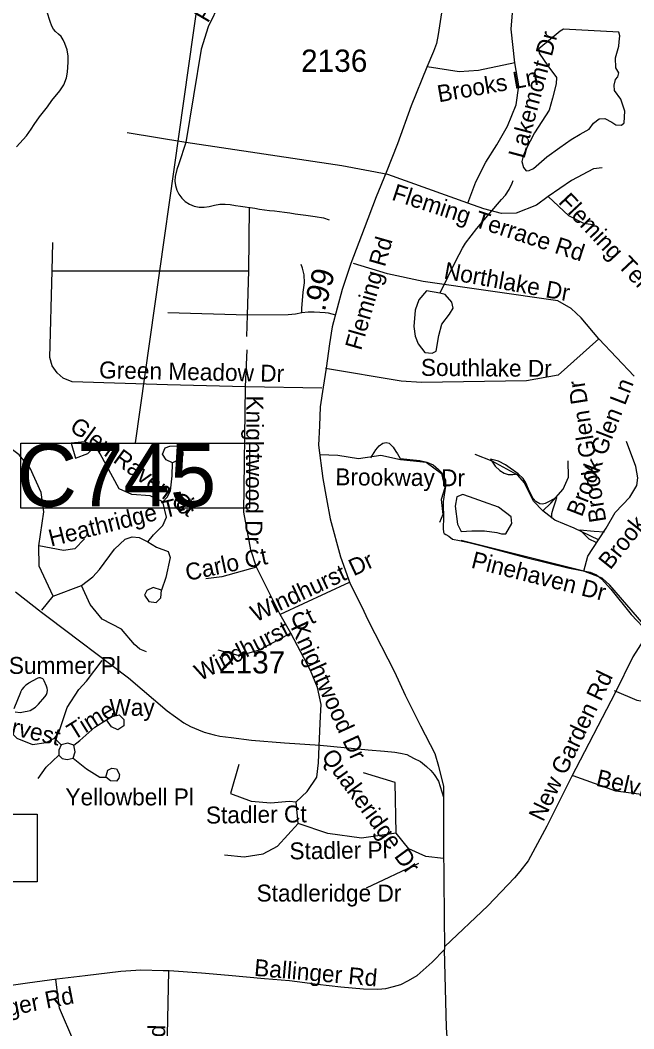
# Model space of a CAD drawing. Extents: x 1662474 to 1856135, y 779280 to 917889.
# Drawn here: x 1734155 to 1737597, y 855987 to 861645 of the extents above; entities that cross this region are included whole.
import ezdxf

# ---------------------------------------------------------------- set-up
doc = ezdxf.new("R2010")
doc.units = 0
for name, color, linetype in [('Exist Hydrographic Creek Single Shore', 7, 'Continuous'), ('Exist Hydrographic Misc Water Feature', 7, 'Continuous'), ('Exist Hydrographic Pond Under 1500 Sq Ft', 7, 'Continuous'), ('Exist Road Non-System Type 51', 7, 'Continuous'), ('Exist Road Non-System Type 51 Label', 7, 'Continuous'), ('Exist Road Secondary Mileage Hundredths English Label', 7, 'Continuous'), ('Exist Road Secondary Structure Culvert Number Label', 7, 'Continuous'), ('Exist Road Secondary Structure Pipe Number Label', 7, 'Continuous'), ('Exist Road Secondary Type 51 Attributed', 7, 'Continuous'), ('Exist Road Secondary Type 51 Label', 7, 'Continuous'), ('Exist Road Secondary Type 51 Number Label', 7, 'Continuous'), ('Exist Road Secondary Type 51 Undivided 4 Lane Attributed', 7, 'Continuous')]:
    doc.layers.add(name, color=color, linetype=linetype)

msp = doc.modelspace()

# ---------------------------------------------------------------- linework, layer by layer
at = {"layer": 'Exist Hydrographic Creek Single Shore'}
msp.add_lwpolyline([(1734135, 860934.5), (1734190.1, 860996.4), (1734217.5, 861034.2), (1734234.8, 861059.9), (1734263.1, 861101.9), (1734307.8, 861159.4), (1734333.1, 861193.6), (1734377.8, 861248.7), (1734400.1, 861282), (1734415.6, 861321.4), (1734421.4, 861353.6), (1734425, 861408.8), (1734424.5, 861443.4), (1734419, 861478.1), (1734406.6, 861513.2), (1734396.8, 861534.2), (1734384.4, 861553.1), (1734371.2, 861567.3), (1734353.1, 861581.4), (1734342.1, 861594.3), (1734333.1, 861611.6), (1734323.8, 861638.2), (1734305.9, 861690.4)], dxfattribs=at)
at = {"layer": 'Exist Hydrographic Misc Water Feature'}
msp.add_lwpolyline([(1736509.4, 860113.7), (1736546.7, 860187.4), (1736565.6, 860227.3), (1736616.9, 860330.5), (1736635.3, 860366.2), (1736653.8, 860394.6), (1736717.1, 860477), (1736735.4, 860498.8), (1736855.5, 860639.2), (1736878.1, 860663.3), (1736898.2, 860694.8), (1736915, 860730.6), (1736921.1, 860746.1)], dxfattribs=at)
at = {"layer": 'Exist Hydrographic Pond Under 1500 Sq Ft'}
for points in [[(1737543, 861069.6), (1737546.7, 861134.5), (1737524.4, 861201.2), (1737489.2, 861251.3), (1737487.3, 861280.9), (1737494.7, 861312.5), (1737507.7, 861327.3), (1737513.3, 861349.6), (1737496.6, 861377.4), (1737494.7, 861433), (1737513.3, 861499.8), (1737515.2, 861523.9), (1737518.9, 861557.2), (1737513.3, 861577.6), (1737203.5, 861594.3), (1737183.1, 861583.2), (1737064.3, 861484.9), (1737066.2, 861460.8), (1737114.4, 861388.5), (1737162.7, 861323.6), (1737160.8, 861288.4), (1737140.4, 861206.8), (1737121.9, 861140), (1737040.2, 861012.1), (1736992, 860919.4), (1736977.2, 860882.3), (1736969.7, 860852.6), (1736979, 860819.2), (1736993.8, 860800.7), (1737010.5, 860802.5), (1737034.7, 860813.7), (1737108.9, 860878.6), (1737181.2, 860930.5), (1737246.2, 860975), (1737296.2, 861004.7), (1737346.3, 861034.3), (1737370.4, 861067.7), (1737402, 861091.8), (1737435.4, 861093.7), (1737474.3, 861073.3), (1737496.6, 861058.4), (1737528.1, 861056.6), (1737543, 861069.6)], [(1736509.4, 860113.7), (1736434.7, 860127.3), (1736390.6, 860076.4), (1736370.3, 860018.7), (1736363.5, 859927.2), (1736370.3, 859872.9), (1736387.2, 859828.8), (1736424.5, 859781.3), (1736465.3, 859777.9), (1736489, 859788.1), (1736502.6, 859876.3), (1736519.6, 859940.7), (1736563.7, 859995), (1736584, 860028.9), (1736577.2, 860062.8), (1736539.9, 860106.9), (1736509.4, 860113.7)], [(1736879.2, 858763.8), (1736913.2, 858821.5), (1736909.8, 858858.8), (1736838.5, 858913.1), (1736753.7, 858943.6), (1736675.6, 858970.7), (1736638.3, 858984.3), (1736604.4, 858970.7), (1736594.2, 858919.8), (1736607.8, 858818.1), (1736628.1, 858777.4), (1736689.2, 858780.8), (1736760.5, 858780.8), (1736828.3, 858770.6), (1736855.5, 858763.8), (1736879.2, 858763.8)]]:
    msp.add_lwpolyline(points, dxfattribs=at)
at = {"layer": 'Exist Road Non-System Type 51'}
for p, q in [((1735083.6, 860957.9), (1734755.4, 861012.1)), ((1736667, 860619.2), (1736217.9, 860779.9)), ((1735437.1, 860239.2), (1735441.6, 860594.2)), ((1734335.5, 860238.4), (1734338.6, 860398.5)), ((1735430.8, 859990.4), (1735437.1, 860239.2)), ((1735430.8, 859990.4), (1734984.1, 860003.5)), ((1735426.6, 859871.2), (1735430.8, 859990.4)), ((1737598.8, 859647.6), (1737400.9, 859857.9)), ((1735418.8, 859588.1), (1735427.6, 859795.1)), ((1735847.1, 859579.9), (1735418.8, 859588.1)), ((1737317.6, 858554.8), (1736628.1, 858725.9)), ((1734340.4, 858414.1), (1734499.4, 858474.4)), ((1736000.1, 858491.2), (1735613.8, 858312.2)), ((1734277, 858336.4), (1734340.4, 858414.1)), ((1735673, 858205.7), (1735613.8, 858312.2)), ((1734384.9, 857579.7), (1734347.1, 857616.7)), ((1735713.8, 857138.2), (1735703.5, 857260.2))]:
    msp.add_line(p, q, dxfattribs=at)
for points in [[(1736533.6, 861969.4), (1736037.1, 862328.4), (1735951.2, 862356.8), (1735877.8, 862366.8), (1735750.4, 862344.9), (1735659.9, 862300.4), (1735589.1, 862232.6), (1735275.1, 861742.7), (1735210.1, 861608.5), (1735170.9, 861482.5), (1735083.6, 860957.9)], [(1736929.6, 861406.4), (1736910, 861594), (1736919.8, 861731.6), (1736948.4, 861837.6), (1736972.5, 861881.4), (1737010.2, 861889.6), (1737085.9, 861875.2), (1737178.8, 861857.6), (1737526, 861854.7), (1737588.5, 861851.8), (1737670.9, 861841.6), (1737787.4, 861801.9)], [(1736929.6, 861406.4), (1736725.5, 861362.8), (1736618.1, 861354.4), (1736438.6, 861384.1)], [(1736667, 860619.2), (1736711.4, 860737.7), (1736767.5, 860848.1), (1736828.4, 860945.5), (1736887.8, 861050.2), (1736937.1, 861169.9), (1736952.5, 861276.2), (1736929.6, 861406.4)], [(1735083.6, 860957.9), (1735045.1, 860839.6), (1735034.5, 860806.9), (1735025.4, 860767.7), (1735023.6, 860742.6), (1735026.2, 860716.7), (1735033.4, 860691.7), (1735045, 860668.1), (1735061.4, 860646.6), (1735081, 860627.6), (1735104.4, 860612.5), (1735130.6, 860602.1), (1735158.6, 860595.2), (1735187.4, 860595.7), (1735216.1, 860600.2), (1735245.1, 860607.4), (1735274.8, 860612.8), (1735304.5, 860612.9), (1735334, 860610.6), (1735362.6, 860605.6), (1735390.8, 860602.4), (1735418.2, 860598.1), (1735441.6, 860594.2)], [(1736217.9, 860779.9), (1735959.6, 860828.7), (1735083.6, 860957.9)], [(1737419.1, 860817.2), (1737371.4, 860811.7), (1737247, 860745), (1737117.6, 860656.8)], [(1737117.6, 860656.8), (1737051, 860608.2), (1736936.5, 860562.4), (1736855.1, 860561), (1736756.5, 860587), (1736667, 860619.2)], [(1737377.8, 860495.4), (1737316.1, 860504.4), (1737231.9, 860547.1), (1737117.6, 860656.8)], [(1735441.6, 860594.2), (1735445.2, 860593.7), (1735471.8, 860589.6), (1735498.4, 860585.5), (1735525.4, 860581.7), (1735552.9, 860578.2), (1735580.9, 860574.7), (1735609.4, 860571.1), (1735638.4, 860567.4), (1735667.8, 860563.6), (1735697.6, 860559.4), (1735727.8, 860555.4), (1735757.1, 860551.2), (1735784.6, 860547.2), (1735810.6, 860543.6), (1735855.9, 860535.5), (1735888.4, 860525.1)], [(1735736, 860003.2), (1735735.5, 860028.4), (1735742.4, 860120.1), (1735749.6, 860171.8), (1735748.9, 860217.2), (1735739.1, 860254.7), (1735732.1, 860274.4)], [(1737400.9, 859857.9), (1737301.1, 859974.8), (1737246.5, 860027.4), (1737171.4, 860070.8), (1736416.1, 860179.7), (1736215.9, 860222.4), (1736025.2, 860279.7)], [(1735418.8, 859588.1), (1734982.2, 859598.6), (1734446.9, 859616.2), (1734396.9, 859637.4), (1734362.6, 859667.4), (1734335.5, 859706.2), (1734320.9, 859751.9), (1734335.5, 860238.4)], [(1734335.5, 860238.4), (1734614, 860238.7), (1735436, 860239.2), (1735437.1, 860239.2)], [(1735736, 860003.2), (1735699, 859995.9), (1735658.1, 859992), (1735430.8, 859990.4)], [(1735925.2, 859990.7), (1735884.6, 860001.4), (1735866.5, 860003.5), (1735836.9, 860005.9), (1735804, 860007.8), (1735770.1, 860006.9), (1735736, 860003.2)], [(1737400.9, 859857.9), (1737173.5, 859654.2), (1736995.9, 859621.7), (1736405.4, 859611.9), (1736292.4, 859620.1), (1735867.8, 859690.4)], [(1735481.4, 858576), (1735448.4, 858674.2), (1735410.1, 858885.7), (1735418.8, 859588.1)], [(1734260.1, 858695.7), (1734287.5, 858886.8), (1734273.9, 858995.4), (1734211.1, 859132.4), (1734150.5, 859207.5), (1734080.6, 859260.1), (1733999.1, 859292.9)], [(1734578.2, 859255), (1734518.1, 859279.1), (1734442.1, 859272.6), (1734465.4, 859187.5), (1734535.8, 859214.4), (1734578.2, 859255)], [(1734955.5, 858942.9), (1734884.9, 858976.2), (1734782.5, 858984.4), (1734710.4, 859016.4), (1734604.9, 859211.9), (1734578.2, 859255)], [(1735010.1, 859161.5), (1734973.6, 859178.6), (1734953.9, 859210.4), (1734968.4, 859246.1), (1734995.6, 859255.5), (1735046, 859257.1), (1735065.6, 859241.8), (1735067.2, 859202.5), (1735045.2, 859180.2), (1735010.1, 859161.5)], [(1736121.5, 859190.5), (1736149.9, 859234.4), (1736168.7, 859257.2), (1736188.8, 859272), (1736209, 859276), (1736225.1, 859272), (1736247.9, 859249.2), (1736262.7, 859226.4), (1736272.1, 859211.6), (1736286.7, 859187.1)], [(1737398.8, 858730.9), (1737441.5, 858795.4), (1737491.9, 858882.9), (1737574.4, 858970.2), (1737613.4, 859035.6), (1737620.5, 859078.6), (1737608.2, 859142.1), (1737555.1, 859281)], [(1735836.9, 859209.4), (1735937.1, 859204.1), (1736052.6, 859185.7), (1736177.8, 859205.4), (1736288.1, 859180.7), (1736431.9, 859165.8), (1736519.2, 859101.4), (1736537.1, 859022.2), (1736516.1, 858955.5), (1736526, 858872.6), (1736506.4, 858827.7)], [(1736286.7, 859187.1), (1736397.1, 859176), (1736435.8, 859165), (1736470.8, 859150.3), (1736502.1, 859124.5), (1736522.3, 859104.3), (1736540.7, 859065.7), (1736540.7, 859030.7), (1736527.8, 858944.3), (1736529.7, 858837.6), (1736527.8, 858811.8), (1736528.5, 858792.9), (1736529.7, 858773.2), (1736534.3, 858765.8), (1736542, 858759.4), (1736559.1, 858751.1), (1736580.4, 858734.3), (1736618.7, 858727.2), (1736672, 858715.2), (1736738.3, 858698.5), (1736991.9, 858631.5), (1737227.2, 858572.1), (1737352.5, 858548.7), (1737388.6, 858533.1), (1737416.4, 858511.8), (1737467.6, 858453.1), (1737582.2, 858311.9), (1737681.2, 858207)], [(1737087.4, 858892.2), (1737033.6, 858946.4), (1736983.5, 859050.2), (1736945.8, 859092.5), (1736802.9, 859170.5), (1736707.6, 859208.8)], [(1736947.8, 859099.4), (1736877.8, 859151.4), (1736837.8, 859171.4), (1736793.8, 859183.4)], [(1736793.8, 859183.4), (1736819.8, 859143.4), (1736845.8, 859119.4), (1736869.8, 859103.4), (1736891.8, 859097.4), (1736917.8, 859097.4), (1736947.8, 859099.4)], [(1734955.5, 858942.9), (1734978.9, 858968.7), (1734999.4, 859005.1), (1735008.2, 859089.9), (1735010.1, 859161.5)], [(1737087.4, 858892.2), (1737132.1, 858935), (1737200.9, 859014.4), (1737230, 859081.2), (1737228.1, 859172.6)], [(1737165.8, 858967.5), (1737099.8, 858933.5), (1737085.8, 858930.6), (1737069.8, 858931.5), (1737047.4, 858945.7), (1737031.8, 858961.5), (1737005.8, 859013.5), (1736991.8, 859049.5), (1736975.8, 859073.5), (1736947.8, 859099.4)], [(1737137, 858850.8), (1737137, 858878.3), (1737143.8, 858903.6), (1737157.8, 858943.5), (1737165.8, 858967.5)], [(1734870.9, 858718.8), (1734904, 858757.6), (1734955.8, 858810.7), (1734976.8, 858857.6), (1734955.5, 858942.9)], [(1737398.8, 858730.9), (1737262.2, 858796.4), (1737153.6, 858839.8), (1737087.4, 858892.2)], [(1737294.8, 858786.9), (1737374.7, 858779), (1737432.6, 858775)], [(1737294.8, 858786.9), (1737344.7, 858735), (1737384.7, 858717.1)], [(1734517.1, 858735.6), (1734461.2, 858680.4), (1734397.6, 858669.7), (1734260.1, 858695.7)], [(1734499.4, 858474.4), (1734563.4, 858521.7), (1734601.1, 858562.9), (1734684.9, 858678.4), (1734743.4, 858733.2), (1734782.8, 858746.9), (1734821.9, 858742.7), (1734870.9, 858718.8)], [(1737317.6, 858554.8), (1737339.1, 858639.2), (1737398.8, 858730.9)], [(1734340.4, 858414.1), (1734262, 858582.6), (1734260.1, 858695.7)], [(1734870.9, 858718.8), (1734919.5, 858689.4), (1734985.9, 858664.7), (1734996.6, 858630.1), (1734972.2, 858518), (1734947.6, 858448.2)], [(1735481.4, 858576), (1735286.1, 858522.4), (1735196.9, 858511.2)], [(1735613.8, 858312.2), (1735534.8, 858469.2), (1735481.4, 858576)], [(1737684, 858214.4), (1737654.1, 858255.8), (1737463, 858475.8), (1737419.8, 858515.6), (1737317.6, 858554.8)], [(1734863.6, 858102.5), (1734827.4, 858115.9), (1734796.6, 858142.5), (1734723.4, 858229.5), (1734614.5, 858285.2), (1734547.6, 858367.6), (1734499.4, 858474.4)], [(1734947.6, 858448.2), (1734900.6, 858461.9), (1734865.1, 858446.1), (1734853.6, 858419.4), (1734876.8, 858384.7), (1734918.1, 858379.4), (1734945.2, 858404.1), (1734947.6, 858448.2)], [(1735673, 858205.7), (1735495.9, 858111.2), (1735385.9, 858079.4), (1735265.6, 858111.2)], [(1735831.4, 857572.6), (1735839.1, 857741.6), (1735843.9, 857805.9), (1735823.4, 857901.2), (1735783.5, 857997.5), (1735673, 858205.7)], [(1737651.2, 858167.1), (1737591.7, 858073.6), (1737491.8, 857871.8), (1737248.4, 857401.6), (1737109.6, 857124.1), (1737003.6, 856930.3), (1736957.7, 856869), (1736927, 856834.6), (1736777.7, 856677.7), (1736536.9, 856448.8)], [(1734347.1, 857616.7), (1734370.4, 857642.9), (1734419, 857788.9), (1734484.9, 857890.7), (1734527.1, 857937.7), (1734615.6, 858052.6)], [(1734127.4, 857765.8), (1734155.6, 857762.5), (1734183.6, 857766.4), (1734193.9, 857768.3), (1734211.1, 857773.6), (1734227.2, 857781.4), (1734242.1, 857791.5), (1734255.2, 857803.8), (1734258.8, 857807.7), (1734294.4, 857849.8), (1734296.2, 857852.1), (1734302.6, 857862.7), (1734306.6, 857874.4), (1734307.9, 857886.7), (1734306.6, 857898.9), (1734303.2, 857909.2), (1734290.1, 857939.5), (1734288.8, 857942.4), (1734285.9, 857946.5), (1734282.4, 857949.9), (1734278.4, 857952.8), (1734274, 857954.8), (1734269.2, 857956.1), (1734264.4, 857956.6), (1734259.5, 857956.1), (1734254.8, 857954.8), (1734250.4, 857952.9), (1734202.2, 857925.4), (1734201.6, 857925.1), (1734187.9, 857915.6), (1734175.8, 857903.9), (1734165.6, 857890.4), (1734157.8, 857875.5), (1734156.8, 857873.1), (1734120.5, 857781.7)], [(1739063.5, 857589.1), (1738975.4, 857615.9), (1738780.9, 857706.8), (1738560.4, 857811.2), (1738397.9, 857852.7), (1738222.9, 857863.2), (1737782.1, 857804.9), (1737715.5, 857810.1), (1737616.6, 857828), (1737488.5, 857883.9)], [(1734456.8, 857577.6), (1734489.6, 857603.9), (1734573.9, 857679.7), (1734640, 857719.6)], [(1734640, 857719.6), (1734671.5, 857739.8), (1734710.9, 857749.2), (1734737.4, 857722.5), (1734737.1, 857686.8), (1734703.5, 857663.7), (1734668.4, 857681.5), (1734640, 857719.6)], [(1734098.2, 857657.2), (1734135.9, 857617.5), (1734224.1, 857583), (1734301.6, 857594.1), (1734347.1, 857616.7)], [(1734384.9, 857579.7), (1734372.5, 857550.2), (1734372.5, 857522.2)], [(1734456.8, 857577.6), (1734423.4, 857589.1), (1734384.9, 857579.7)], [(1734452.6, 857505.5), (1734463, 857541.6), (1734456.8, 857577.6)], [(1735703.5, 857260.2), (1735765.4, 857319.1), (1735820, 857398.4), (1735828.6, 857478.4), (1735831.4, 857572.6)], [(1734256.9, 857392), (1734301.6, 857455.5), (1734372.5, 857522.2)], [(1734372.5, 857522.2), (1734390.1, 857503.4), (1734419.5, 857498.1), (1734452.6, 857505.5)], [(1734452.6, 857505.5), (1734528.1, 857445.9), (1734601.6, 857399.1), (1734636.1, 857398.1)], [(1734636.1, 857398.1), (1734646.9, 857438.8), (1734668.9, 857449.2), (1734696.4, 857445), (1734713.2, 857413), (1734709.5, 857392.5), (1734696.4, 857376.2), (1734661.5, 857377.9), (1734636.1, 857398.1)], [(1735382, 857469.8), (1735334.5, 857308), (1735450.5, 857264.8), (1735560.6, 857254.5), (1735663.9, 857264), (1735703.5, 857260.2)], [(1736263.6, 857083.9), (1736258.4, 857369.4), (1736080.1, 857423.2)], [(1737892.4, 857236), (1737723.5, 857289.9), (1737495.4, 857320.4), (1737256.1, 857407)], [(1735301.6, 856962.9), (1735410.9, 856951.9), (1735517.4, 856969.4), (1735598.5, 857010.9), (1735713.8, 857138.2)], [(1736263.6, 857083.9), (1736068.9, 857055.9), (1735881.6, 857082.6), (1735713.8, 857138.2)], [(1736529.8, 856942.2), (1736430.8, 856954.6), (1736336, 856997.1), (1736263.6, 857083.9)], [(1734104.7, 856231.4), (1734195.7, 856245.3), (1734361.6, 856267.7), (1734519.4, 856286.7), (1734719.3, 856311.5), (1734832.8, 856317.8), (1734956.6, 856315), (1734991.8, 856314.4), (1735172.1, 856301.7), (1735324.1, 856289), (1735525.7, 856270), (1735665.7, 856258.5), (1735822.4, 856237.8), (1735954.3, 856222.2), (1736081.6, 856212.4), (1736160.5, 856209.5), (1736206.6, 856214.2), (1736249.8, 856225.1), (1736290.7, 856235.5), (1736333.9, 856257.4), (1736382.8, 856286.2), (1736465.2, 856360.5), (1736536.1, 856432.5)], [(1735675.9, 854807.6), (1735172, 854946.7), (1735106.4, 854965.9), (1735045.2, 855003.6), (1734990.6, 855055.4), (1734965.6, 855142.4), (1734989.6, 856312.2)], [(1734456.8, 855066.9), (1734463.6, 855702.2), (1734455.5, 855917), (1734376.2, 856102.9), (1734356.2, 856264.5)]]:
    msp.add_lwpolyline(points, dxfattribs=at)
at = {"layer": 'Exist Road Non-System Type 51 Label'}
msp.add_lwpolyline([(1736096.9, 856777.8), (1736390.8, 856915.6)], dxfattribs=at)
at = {"layer": 'Exist Road Secondary Structure Culvert Number Label'}
msp.add_line((1735245.7, 862420.2), (1734799.9, 859273.5), dxfattribs=at)
msp.add_lwpolyline([(1734158.5, 859272.4), (1735441.3, 859272.4), (1735441.3, 858907.4), (1734158.5, 858907.4)], close=True, dxfattribs=at)
at = {"layer": 'Exist Road Secondary Structure Pipe Number Label'}
msp.add_lwpolyline([(1733255.1, 857191.3), (1734250.5, 857191.3), (1734250.5, 856811.4), (1733255.1, 856811.4)], close=True, dxfattribs=at)
at = {"layer": 'Exist Road Secondary Type 51 Attributed'}
for points in [[(1736538.5, 861821.4), (1736500.2, 861564.5), (1736491, 861513.5), (1736472.8, 861469.1), (1736436.7, 861381.3), (1736348.2, 861164.2), (1736271.8, 860951), (1736207.9, 860789.7), (1736152.5, 860654.1), (1736084.5, 860476.8), (1736010.2, 860279.4), (1735961.5, 860134.9), (1735905.8, 859924.5), (1735890.3, 859828.6), (1735871.7, 859692.4), (1735854.6, 859586.5), (1735837.6, 859477), (1735834.5, 859368.7), (1735828.3, 859260.4), (1735853.1, 859074.7), (1735873, 858959.7), (1735893.4, 858848.8), (1735952.2, 858635.3), (1736005.8, 858483.2), (1736069.9, 858357.4), (1736107.8, 858278.1), (1736255.7, 857989.2), (1736313.9, 857858), (1736400.6, 857686), (1736480.2, 857531), (1736501.5, 857459.9), (1736529.9, 857346.2), (1736529.9, 857286.5)], [(1734128.9, 858439.1), (1734274.4, 858324.7), (1734311.6, 858295.5), (1734763.1, 857956.9), (1734979.2, 857771.2), (1735073.2, 857704.3), (1735111.4, 857683), (1735156, 857663.9), (1735187.9, 857651.2), (1735243.1, 857636.3), (1735275, 857627.9), (1735339, 857621.6), (1735453.4, 857606.6), (1735638.2, 857591.8), (1735837.7, 857578), (1736107.8, 857552.7), (1736198.5, 857544.6), (1736256.8, 857539.8), (1736287.6, 857533.3), (1736324.9, 857525.2), (1736362.1, 857505.8), (1736401, 857486.3), (1736435, 857458.8), (1736457.7, 857436.2), (1736477.1, 857413.5), (1736501.4, 857376.3), (1736529.9, 857286.5)], [(1737380, 852775.4), (1737336.3, 852931.3), (1737257.2, 853172.8), (1737188.4, 853375.1), (1737115.3, 853568.2), (1737004, 853789.8), (1736803.3, 854159.2), (1736763.9, 854237.7), (1736716.7, 854340.2), (1736682.6, 854423.6), (1736646.5, 854571), (1736633.1, 854651), (1736625.1, 854717.6), (1736614.4, 854877.6), (1736590.4, 855123), (1736560.3, 855807.8), (1736546.3, 855995), (1736536.1, 856432.5)]]:
    msp.add_lwpolyline(points, dxfattribs=at)
at = {"layer": 'Exist Road Secondary Type 51 Undivided 4 Lane Attributed'}
msp.add_lwpolyline([(1736529.9, 857286.5), (1736529.8, 857015.3), (1736536.1, 856432.5)], dxfattribs=at)

# ---------------------------------------------------------------- texts
at = {"layer": 'Exist Road Non-System Type 51 Label'}
for s, rotation, p in [('Fox Chase Rd', 59.4841, (1735207.9, 861624.9)), ('Lakemont Dr', 75.0217, (1736983.2, 860864.2)), ('Brooks Ln', 10.0419, (1736503.7, 861183.8)), ('Fleming Terrace Rd', 341.9297, (1736234.3, 860638.7)), ('Fleming Terrace Cir', 313.1934, (1737168.9, 860621.4)), ('Northlake Dr', 349.578, (1736527.3, 860196.3)), ('Northlake Dr', 349.578, (1736527.3, 860196.3)), ('Southlake Dr', 359.4856, (1736402.3, 859650.2)), ('Green Meadow Dr', 358.8386, (1734597.3, 859636.3)), ('Brook Glen Ln', 68.8496, (1737305.4, 858854.2)), ('Brook Glen Dr', 98.8479, (1737443.1, 858835)), ('Knightwood Dr', 269.5624, (1735424.6, 859539.9)), ('Glen Raven Ct', 323.6686, (1734426.6, 859349.3)), ('Brook Glen Dr', 51.3423, (1737464.7, 858557.7)), ('Brookway Dr', 359.4856, (1735922.6, 859036.3)), ('Heathridge Ter', 14.0438, (1734328, 858691.8)), ('Carlo Ct', 11.9358, (1735092.8, 858499)), ('Windhurst Dr', 25.1453, (1735476.2, 858266.7)), ('Pinehaven Dr', 345.8619, (1736679.9, 858574.7)), ('Windhurst Ct', 26.9652, (1735164.4, 857936.6)), ('Knightwood Dr', 294.555, (1735670.2, 858241)), ('New Garden Rd', 64.4092, (1737089.1, 857144.2)), ('Harvest', 346.9983, (1733941.4, 857674.1)), ('Time', 31.7008, (1734455.6, 857602.8)), ('Quakeridge Dr', 306.1429, (1735841.1, 857514)), ('Belvidere Pl', 346.7523, (1737380.4, 857351.8)), ('Stadler Ct', 0.7241, (1735197.7, 857138.3)), ('Stadler Pl', 0.7241, (1735666.2, 856937.4)), ('Ballinger Rd', 355.0343, (1735464.9, 856284.9)), ('Ballinger Rd', 11.0727, (1733783.9, 855998.4)), ('Rustic Rd', 88.4768, (1734954.9, 855458.9))]:
    msp.add_text(s, height=95, rotation=rotation, dxfattribs=at).set_placement(p)
for s, p in [('Summer Pl', (1734091.9, 857978.2)), ('Way', (1734656, 857742.9)), ('Yellowbell Pl', (1734409.3, 857240.5)), ('Stadleridge Dr', (1735481.4, 856701.3))]:
    msp.add_text(s, height=95, dxfattribs=at).set_placement(p)
at = {"layer": 'Exist Road Secondary Mileage Hundredths English Label'}
msp.add_text('.99', height=125, rotation=75.1648, dxfattribs=at).set_placement((1735863.1, 860007.4))
at = {"layer": 'Exist Road Secondary Structure Culvert Number Label'}
msp.add_text('C745', height=350, dxfattribs=at).set_placement((1734136.3, 858917.1))
at = {"layer": 'Exist Road Secondary Type 51 Label'}
msp.add_text('Fleming Rd', height=95, rotation=74.0904, dxfattribs=at).set_placement((1736067.3, 859788.6))
at = {"layer": 'Exist Road Secondary Type 51 Number Label'}
for s, p in [('2136', (1735730.7, 861354.9)), ('2137', (1735270.5, 857980.6))]:
    msp.add_text(s, height=125, dxfattribs=at).set_placement(p)

doc.saveas('drawing.dxf')
